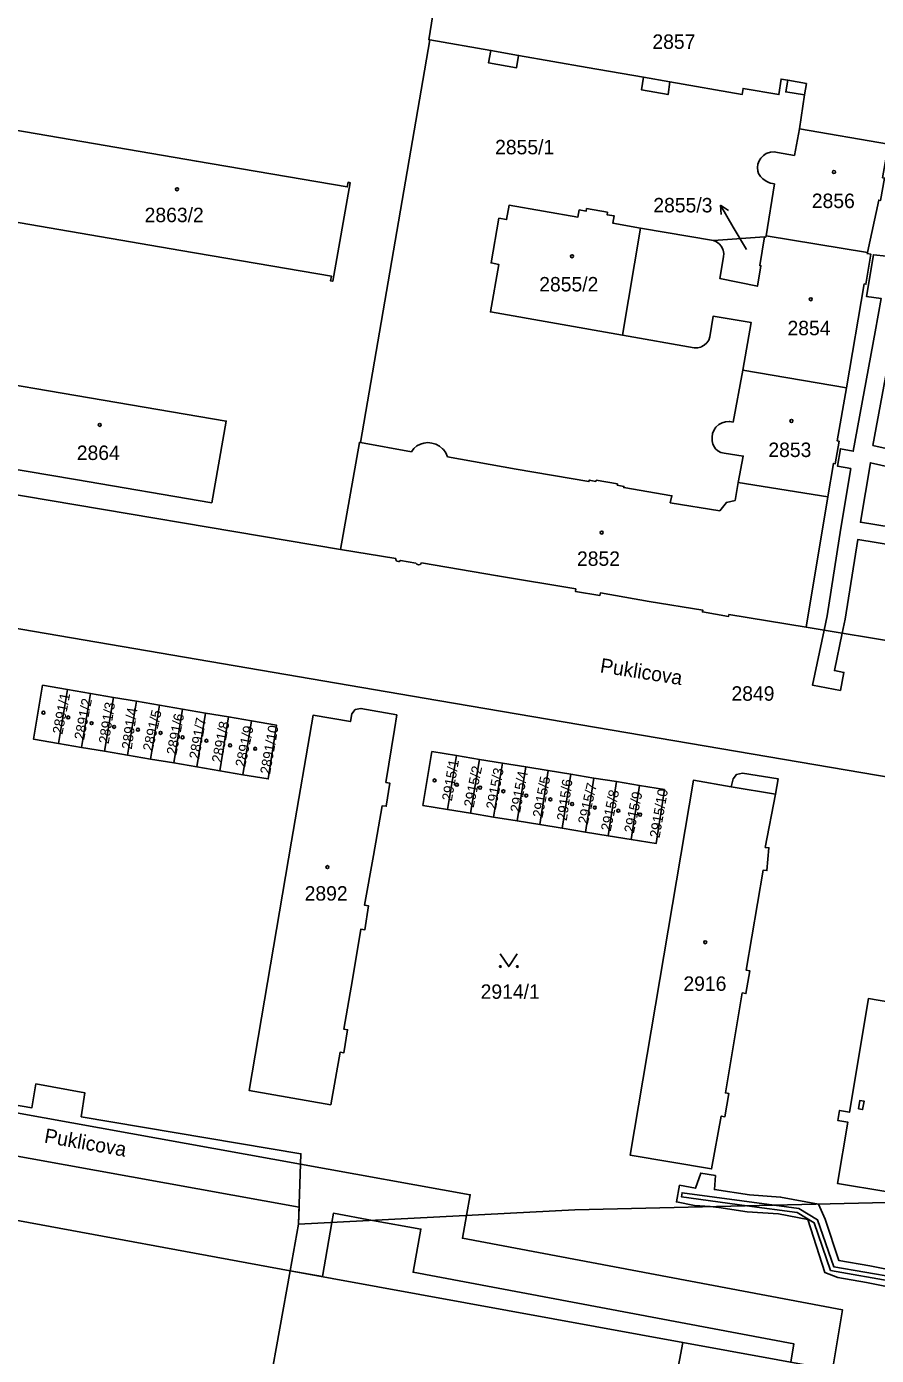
# Model space of a CAD drawing. Extents: x -756746 to -753363, y -1166406 to -1161727.
# Drawn here: x -756100.1 to -756000.2, y -1165063.1 to -1164906.8 of the extents above; entities that cross this region are included whole.
import ezdxf

# ---------------------------------------------------------------- set-up
doc = ezdxf.new("R2010")
doc.units = 0
for name, color, linetype in [('Hranice parcel', 7, 'Continuous'), ('Parcelní čísla', 7, 'Continuous'), ('Pop  PČ popisy', 7, 'Continuous'), ('Vnitřní kresba', 7, 'Continuous'), ('Věcná břemena k části', 7, 'Continuous'), ('Značky budov', 7, 'Continuous'), ('Značky kultur', 7, 'Continuous')]:
    doc.layers.add(name, color=color, linetype=linetype)

msp = doc.modelspace()

# ---------------------------------------------------------------- linework, layer by layer
at = {"layer": 'Hranice parcel'}
for p, q in [((-756052.66, -1164908.36), (-756060.82, -1164955.72)), ((-755998.72, -1164920.63), (-756009.18, -1164918.82)), ((-756013.13, -1164931.41), (-756012.15, -1164925.28)), ((-756027.88, -1164930.49), (-756030.02, -1164943.08)), ((-756019.33, -1164931.97), (-756027.88, -1164930.49)), ((-756019.33, -1164931.97), (-756013.3, -1164931.53)), ((-756001.21, -1164933.36), (-756013.13, -1164931.41)), ((-756030.02, -1164943.08), (-756021.6, -1164944.58)), ((-756015.87, -1164947.22), (-756016.98, -1164953.33)), ((-756003.68, -1164949.27), (-756015.87, -1164947.22)), ((-756144.83, -1164954.49), (-756063.19, -1164968.31)), ((-756054.85, -1164956.8), (-756060.82, -1164955.72)), ((-756005.85, -1164962.09), (-756016.41, -1164960.4)), ((-756005.85, -1164962.09), (-756008.41, -1164977.43)), ((-756056.68, -1164969.34), (-756063.19, -1164968.31)), ((-756054.32, -1164969.89), (-756056.14, -1164969.59)), ((-756008.41, -1164977.43), (-755991.8, -1164980.2)), ((-756096.35, -1164991.12), (-756095.28, -1164984.77)), ((-756092.58, -1164985.23), (-756095.28, -1164984.77)), ((-756093.64, -1164991.58), (-756092.58, -1164985.23)), ((-756089.89, -1164985.69), (-756092.58, -1164985.23)), ((-756090.93, -1164992.03), (-756089.89, -1164985.69)), ((-756087.18, -1164986.15), (-756089.89, -1164985.69)), ((-756088.22, -1164992.49), (-756087.18, -1164986.15)), ((-756084.48, -1164986.61), (-756087.18, -1164986.15)), ((-756085.51, -1164992.95), (-756084.48, -1164986.61)), ((-756081.78, -1164987.07), (-756084.48, -1164986.61)), ((-756082.79, -1164993.4), (-756081.78, -1164987.07)), ((-756079.07, -1164987.53), (-756081.78, -1164987.07)), ((-756080.08, -1164993.86), (-756079.07, -1164987.53)), ((-756076.37, -1164987.99), (-756079.07, -1164987.53)), ((-756077.37, -1164994.32), (-756076.37, -1164987.99)), ((-756073.67, -1164988.45), (-756076.37, -1164987.99)), ((-756074.66, -1164994.78), (-756073.67, -1164988.45)), ((-756096.35, -1164991.12), (-756093.64, -1164991.58)), ((-756093.64, -1164991.58), (-756090.93, -1164992.03)), ((-756090.93, -1164992.03), (-756088.22, -1164992.49)), ((-756088.22, -1164992.49), (-756085.51, -1164992.95)), ((-756085.51, -1164992.95), (-756082.79, -1164993.4)), ((-756082.79, -1164993.4), (-756080.08, -1164993.86)), ((-756050.58, -1164998.87), (-756049.52, -1164992.54)), ((-756049.52, -1164992.54), (-756046.83, -1164992.98)), ((-756047.9, -1164999.31), (-756046.83, -1164992.98)), ((-756046.83, -1164992.98), (-756044.14, -1164993.42)), ((-756045.17, -1164999.76), (-756044.14, -1164993.42)), ((-756044.14, -1164993.42), (-756041.4, -1164993.87)), ((-756080.08, -1164993.86), (-756077.37, -1164994.32)), ((-756077.37, -1164994.32), (-756074.66, -1164994.78)), ((-756042.42, -1165000.21), (-756041.4, -1164993.87)), ((-756041.4, -1164993.87), (-756038.75, -1164994.3)), ((-756039.75, -1165000.65), (-756038.75, -1164994.3)), ((-756038.75, -1164994.3), (-756036.11, -1164994.73)), ((-756037.11, -1165001.08), (-756036.11, -1164994.73)), ((-756036.11, -1164994.73), (-756033.4, -1164995.17)), ((-756034.38, -1165001.53), (-756033.4, -1164995.17)), ((-756033.4, -1164995.17), (-756030.72, -1164995.6)), ((-756031.71, -1165001.96), (-756030.72, -1164995.6)), ((-756030.72, -1164995.6), (-756028.03, -1164996.05)), ((-756029, -1165002.41), (-756028.03, -1164996.05)), ((-756047.9, -1164999.31), (-756050.58, -1164998.87)), ((-756045.17, -1164999.76), (-756047.9, -1164999.31)), ((-756042.42, -1165000.21), (-756045.17, -1164999.76)), ((-756039.75, -1165000.65), (-756042.42, -1165000.21)), ((-756037.11, -1165001.08), (-756039.75, -1165000.65)), ((-756034.38, -1165001.53), (-756037.11, -1165001.08)), ((-756031.71, -1165001.96), (-756034.38, -1165001.53)), ((-756029, -1165002.41), (-756031.71, -1165001.96)), ((-756069.09, -1165053.12), (-756077.29, -1165098.47)), ((-756022.9, -1165061.55), (-756069.09, -1165053.12))]:
    msp.add_line(p, q, dxfattribs=at)
for points in [[(-756050.78, -1164895.8), (-756052.79, -1164908.34), (-756052.66, -1164908.36)], [(-756009.18, -1164918.82), (-756008.6, -1164914.84), (-756010.81, -1164914.48), (-756010.58, -1164913.11), (-756011.36, -1164912.98), (-756011.62, -1164914.79), (-756015.84, -1164914.07), (-756015.93, -1164914.78), (-756024.46, -1164913.29), (-756024.65, -1164914.79), (-756027.79, -1164914.23), (-756027.53, -1164912.75), (-756034.19, -1164911.61), (-756042.23, -1164910.19), (-756042.48, -1164911.64), (-756045.77, -1164911.08), (-756045.5, -1164909.61), (-756052.66, -1164908.36)], [(-756101.76, -1164918.38), (-756101.52, -1164918.42), (-756101.61, -1164918.96), (-756080.13, -1164922.63), (-756062.38, -1164925.66), (-756062.29, -1164925.11), (-756062.05, -1164925.16), (-756064.1, -1164936.74), (-756064.34, -1164936.7), (-756064.24, -1164936.16), (-756081.96, -1164933.13), (-756103.4, -1164929.46), (-756103.49, -1164930), (-756103.74, -1164929.96), (-756101.76, -1164918.38)], [(-756011.78, -1164921.61), (-756009.8, -1164921.94), (-756009.18, -1164918.82)], [(-756012.15, -1164925.28), (-756012.6, -1164925.21), (-756012.72, -1164925.18), (-756013.13, -1164924.99), (-756013.5, -1164924.71), (-756013.79, -1164924.42), (-756014.01, -1164924.07), (-756014.1, -1164923.8), (-756014.15, -1164923.39), (-756014.11, -1164922.98), (-756013.96, -1164922.6), (-756013.73, -1164922.26), (-756013.45, -1164921.95), (-756013.1, -1164921.72), (-756013, -1164921.67), (-756012.6, -1164921.55), (-756012.19, -1164921.53), (-756011.78, -1164921.61)], [(-755998.72, -1164920.63), (-755999.42, -1164924.58), (-755999.2, -1164924.62), (-755999.66, -1164927.25), (-755999.88, -1164927.21), (-756001.21, -1164933.36)], [(-756030.02, -1164943.08), (-756045.56, -1164940.35), (-756044.58, -1164934.76), (-756045.47, -1164934.6), (-756044.56, -1164929.34), (-756043.65, -1164929.5), (-756043.36, -1164927.81), (-756035.25, -1164929.21), (-756035.11, -1164928.36), (-756034.28, -1164928.5), (-756034.23, -1164928.21), (-756031.78, -1164928.63), (-756031.83, -1164928.93), (-756030.99, -1164929.07), (-756031.15, -1164929.92), (-756027.88, -1164930.49)], [(-756018.15, -1164933.89), (-756018.11, -1164933.49), (-756018.17, -1164933.09), (-756018.2, -1164933.02), (-756018.37, -1164932.65), (-756018.63, -1164932.35), (-756018.96, -1164932.11), (-756019.33, -1164931.97)], [(-756013.3, -1164931.53), (-756013.88, -1164934.9), (-756013.73, -1164934.93), (-756014.14, -1164937.33), (-756018.58, -1164936.41), (-756018.15, -1164933.89)], [(-756013.13, -1164931.41), (-756013.16, -1164931.56), (-756013.3, -1164931.53)], [(-756001.21, -1164933.36), (-756001.24, -1164933.49), (-756000.79, -1164933.57), (-756001.38, -1164937.1), (-756001.59, -1164937.06), (-756003.68, -1164949.27)], [(-756019.75, -1164943.28), (-756019.35, -1164940.85), (-756014.9, -1164941.59), (-756015.87, -1164947.22)], [(-756021.6, -1164944.58), (-756021.19, -1164944.59), (-756020.8, -1164944.49), (-756020.76, -1164944.48), (-756020.41, -1164944.28), (-756020.11, -1164944.01), (-756019.88, -1164943.67), (-756019.75, -1164943.28)], [(-756078.3, -1164962.81), (-756094.34, -1164960.08), (-756108.56, -1164957.66), (-756110.63, -1164957.28), (-756109.38, -1164950.11), (-756107.36, -1164950.45), (-756106.96, -1164948.04), (-756092.7, -1164950.47), (-756076.63, -1164953.2), (-756078.3, -1164962.81)], [(-756003.68, -1164949.27), (-756004.76, -1164955.53), (-756004.54, -1164955.57), (-756004.99, -1164958.22), (-756005.2, -1164958.18), (-756005.85, -1164962.09)], [(-756016.98, -1164953.33), (-756017.41, -1164953.24), (-756017.46, -1164953.24), (-756017.89, -1164953.27), (-756018.31, -1164953.39), (-756018.69, -1164953.6), (-756019.02, -1164953.9), (-756019.25, -1164954.24), (-756019.42, -1164954.65), (-756019.48, -1164955.08), (-756019.45, -1164955.52), (-756019.38, -1164955.91), (-756019.21, -1164956.26), (-756019.08, -1164956.44), (-756018.79, -1164956.7), (-756018.44, -1164956.88), (-756018.06, -1164956.96)], [(-756060.82, -1164955.72), (-756060.96, -1164955.7), (-756063.19, -1164968.31)], [(-756050.59, -1164957.38), (-756050.79, -1164956.94), (-756051.08, -1164956.54), (-756051.17, -1164956.45), (-756051.55, -1164956.14), (-756051.98, -1164955.91), (-756052.45, -1164955.78), (-756052.92, -1164955.73), (-756053.4, -1164955.78), (-756053.77, -1164955.89), (-756054.19, -1164956.12), (-756054.56, -1164956.42), (-756054.85, -1164956.8)], [(-756016.41, -1164960.4), (-756016.78, -1164962.53), (-756017.8, -1164962.75), (-756018.57, -1164963.75), (-756024.39, -1164962.8), (-756024.21, -1164961.98), (-756029.86, -1164961.02), (-756029.84, -1164960.88), (-756030.64, -1164960.73), (-756030.62, -1164960.59), (-756033.11, -1164960.15), (-756033.14, -1164960.29), (-756033.93, -1164960.14), (-756033.96, -1164960.3), (-756042.52, -1164958.86), (-756050.59, -1164957.38)], [(-756018.06, -1164956.96), (-756015.82, -1164957.31), (-756016.41, -1164960.4)], [(-756056.14, -1164969.59), (-756056.29, -1164969.69), (-756056.37, -1164969.7), (-756056.54, -1164969.65), (-756056.66, -1164969.51), (-756056.68, -1164969.34)], [(-756053.64, -1164969.88), (-756053.76, -1164970.03), (-756053.82, -1164970.06), (-756054.01, -1164970.1), (-756054.19, -1164970.04), (-756054.32, -1164969.89)], [(-756008.41, -1164977.43), (-756017.5, -1164975.95), (-756017.53, -1164976.17), (-756020.61, -1164975.64), (-756020.58, -1164975.42), (-756026.89, -1164974.4), (-756032.62, -1164973.4), (-756032.67, -1164973.69), (-756035.56, -1164973.23), (-756035.51, -1164972.93), (-756044.71, -1164971.38), (-756053.64, -1164969.88)], [(-755996.21, -1164995.51), (-756051.73, -1164986.06), (-756115.71, -1164975.12)], [(-756095.28, -1164984.77), (-756098.22, -1164984.26), (-756099.29, -1164990.62), (-756096.35, -1164991.12)], [(-756056.56, -1164987.73), (-756060.78, -1164986.98), (-756061.45, -1164987.12), (-756061.86, -1164987.62), (-756062.02, -1164988.54), (-756066.41, -1164987.78), (-756068.94, -1165002.61), (-756071.42, -1165017.13), (-756073.94, -1165031.92), (-756064.33, -1165033.6), (-756063.24, -1165027.42), (-756062.78, -1165027.49), (-756062.35, -1165024.78), (-756062.79, -1165024.71), (-756061.79, -1165018.85), (-756060.78, -1165012.94), (-756060.32, -1165013.01), (-756059.89, -1165010.2), (-756060.35, -1165010.13), (-756059.32, -1165004.3), (-756058.28, -1164998.43), (-756057.81, -1164998.5), (-756057.4, -1164995.76), (-756057.84, -1164995.69), (-756056.84, -1164989.45), (-756056.56, -1164987.73)], [(-756074.66, -1164994.78), (-756071.69, -1164995.27), (-756070.72, -1164988.95), (-756073.67, -1164988.45)], [(-756050.58, -1164998.87), (-756053.48, -1164998.4), (-756052.43, -1164992.07), (-756049.52, -1164992.54)], [(-756013.22, -1165003.35), (-756012.8, -1165003.38), (-756013.03, -1165006.06), (-756013.48, -1165006.02), (-756015.47, -1165017.77), (-756015.03, -1165017.85), (-756015.49, -1165020.52), (-756015.93, -1165020.44), (-756017.92, -1165032.21), (-756017.49, -1165032.29), (-756017.97, -1165035.01), (-756018.41, -1165034.93), (-756019.53, -1165041.15), (-756029.13, -1165039.52), (-756021.68, -1164995.44), (-756017.24, -1164996.19), (-756017.01, -1164995.26), (-756016.61, -1164994.76), (-756015.89, -1164994.61), (-756011.7, -1164995.28), (-756012.01, -1164997.07), (-756013.22, -1165003.35)], [(-756028.03, -1164996.05), (-756025.09, -1164996.53), (-756026.07, -1165002.89), (-756029, -1165002.41)], [(-756125.02, -1165018.92), (-756124.7, -1165020.46), (-756119.53, -1165030.51), (-756099.47, -1165033.95), (-756099, -1165031.15), (-756093.26, -1165032.19), (-756093.68, -1165035), (-756067.83, -1165039.36), (-756068.13, -1165047.65), (-756035.63, -1165045.94), (-755998.94, -1165045.08), (-755999.05, -1165043.79)], [(-755999.05, -1165043.79), (-756004.73, -1165042.84), (-756003.53, -1165035.64), (-756004.68, -1165035.45), (-756004.49, -1165034.27), (-756003.33, -1165034.47), (-756001.1, -1165021.12), (-755988.32, -1165023.29), (-755987.95, -1165021.12), (-755984.79, -1165021.66), (-755985.16, -1165023.83), (-755982.93, -1165024.21)], [(-756069.09, -1165053.12), (-756137.89, -1165040.42), (-756140.59, -1165058.7)], [(-756030.15, -1165100.95), (-756028.49, -1165091.08), (-756024.59, -1165070.49), (-756022.9, -1165061.55)], [(-756022.9, -1165061.55), (-755956.73, -1165073.63), (-755955.35, -1165073.89), (-755955.29, -1165073.59), (-755917.1, -1165080.69), (-755916.12, -1165080.87), (-755921.3, -1165106.43)]]:
    msp.add_lwpolyline(points, dxfattribs=at)
at = {"layer": 'Pop  PČ popisy'}
for p, q in [((-756016.98, -1164930.39), (-756018.48, -1164927.79)), ((-756018.48, -1164927.79), (-756017.55, -1164928.41)), ((-756018.48, -1164927.79), (-756018.41, -1164928.91)), ((-756015.45, -1164933.02), (-756016.98, -1164930.39))]:
    msp.add_line(p, q, dxfattribs=at)
at = {"layer": 'Vnitřní kresba'}
for p, q in [((-756045.5, -1164909.61), (-756042.23, -1164910.19)), ((-756027.53, -1164912.75), (-756024.46, -1164913.29)), ((-756010.58, -1164913.11), (-756008.38, -1164913.48)), ((-756008.38, -1164913.48), (-756008.6, -1164914.84)), ((-756017.24, -1164996.19), (-756012.01, -1164997.07))]:
    msp.add_line(p, q, dxfattribs=at)
at = {"layer": 'Věcná břemena k části'}
for points in [[(-755998.96, -1164933.8), (-756000.5, -1164933.64), (-756001.32, -1164938.54), (-755999.61, -1164938.76), (-756000.31, -1164942.69), (-756002.88, -1164956.74), (-756004.39, -1164956.45), (-756004.73, -1164958.48), (-756003.17, -1164958.78), (-756004.33, -1164965.77), (-756005.95, -1164976.09), (-756006.31, -1164977.78), (-756007.65, -1164984.26), (-756004.38, -1164984.87), (-756003.98, -1164982.75), (-756005.09, -1164982.54), (-756004.17, -1164978.14), (-756003.83, -1164976.47), (-756002.35, -1164967.13), (-755991.31, -1164968.93)], [(-755989.69, -1164958.51), (-756000.56, -1164956.05), (-755998.2, -1164943.16)], [(-755990.97, -1164966.9), (-756002.03, -1164965.1), (-756000.86, -1164958.09), (-755990.05, -1164960.55)], [(-756005.31, -1165064.76), (-756004.15, -1165057.7), (-756048.85, -1165049.29), (-756048.36, -1165046.61), (-756047.93, -1165044.19), (-756067.87, -1165040.58), (-756111.52, -1165032.69), (-756112.08, -1165035.6), (-756142.55, -1165030.18), (-756151.17, -1165028.85)], [(-756146.11, -1165105.21), (-756150.57, -1165038.42), (-756148.97, -1165038.32), (-756148.72, -1165034.22), (-756142.08, -1165035.02), (-756108.1, -1165041.44), (-756107.54, -1165038.49), (-756068.06, -1165045.63), (-756068.13, -1165047.65), (-756069.09, -1165053.12), (-756065.31, -1165053.81), (-756064.21, -1165047.44), (-756064.02, -1165046.36), (-756059.42, -1165047.19), (-756053.73, -1165048.22), (-756054.65, -1165053.29), (-756009.88, -1165061.71), (-756010.22, -1165063.86)], [(-755991.21, -1165054.49), (-756000.94, -1165052.56), (-756004.57, -1165051.92), (-756006.16, -1165047.04), (-756006.97, -1165045.27), (-756011.42, -1165044.45), (-756015.09, -1165044.21), (-756019.2, -1165043.57), (-756019.09, -1165041.93), (-756020.81, -1165041.63), (-756021.44, -1165043.42), (-756023.3, -1165043.06), (-756023.68, -1165045.02), (-756021.53, -1165045.44), (-756019.71, -1165045.57), (-756018.67, -1165045.67), (-756015.35, -1165046.19), (-756011.68, -1165046.43), (-756008.23, -1165047.09), (-756006.23, -1165053.34), (-756004.69, -1165053.93), (-756001.3, -1165054.52), (-755991.53, -1165056.47)], [(-755997.87, -1165053.93), (-756005.16, -1165052.64), (-756007.07, -1165047.13), (-756009.28, -1165045.78), (-756012.19, -1165045.39), (-756023.01, -1165043.94), (-756023.07, -1165044.44), (-756015.39, -1165045.47), (-756009.46, -1165046.26), (-756007.49, -1165047.47), (-756005.54, -1165053.08), (-755997.97, -1165054.43)]]:
    msp.add_lwpolyline(points, dxfattribs=at)
msp.add_lwpolyline([(-756002.26, -1165034.07), (-756001.77, -1165034.16), (-756001.6, -1165033.17), (-756002.09, -1165033.09)], close=True, dxfattribs=at)
at = {"layer": 'Značky budov'}
for centre in [(-756005.14, -1164923.9), (-756082.41, -1164925.93), (-756035.95, -1164933.81), (-756007.87, -1164938.86), (-756091.5, -1164953.64), (-756010.14, -1164953.18), (-756032.46, -1164966.31), (-756098.12, -1164987.49), (-756095.2, -1164988.05), (-756092.46, -1164988.72), (-756089.81, -1164989.16), (-756087.01, -1164989.49), (-756084.35, -1164989.87), (-756081.76, -1164990.39), (-756078.95, -1164990.79), (-756076.17, -1164991.33), (-756073.22, -1164991.73), (-756052.12, -1164995.45), (-756049.49, -1164995.97), (-756046.76, -1164996.3), (-756044.03, -1164996.72), (-756041.34, -1164997.23), (-756038.5, -1164997.69), (-756035.94, -1164998.23), (-756033.27, -1164998.65), (-756030.51, -1164999.02), (-756027.94, -1164999.48), (-756064.72, -1165005.65), (-756020.28, -1165014.48)]:
    msp.add_circle(centre, 0.175, dxfattribs=at)
at = {"layer": 'Značky kultur'}
msp.add_lwpolyline([(-756044.39, -1165015.84), (-756043.39, -1165017.34), (-756042.39, -1165015.84)], dxfattribs=at)
for centre in [(-756044.39, -1165017.34), (-756042.39, -1165017.34)]:
    msp.add_circle(centre, 0.1, dxfattribs=at)

# ---------------------------------------------------------------- texts
at = {"layer": 'Parcelní čísla'}
for s, p in [('2857', (-756026.5, -1164909.42)), ('2855/1', (-756045, -1164921.82)), ('2855/3', (-756026.39, -1164928.65)), ('2856', (-756007.75, -1164928.14)), ('2863/2', (-756086.22, -1164929.8)), ('2855/2', (-756039.81, -1164937.95)), ('2854', (-756010.61, -1164943.1)), ('2853', (-756012.86, -1164957.42)), ('2864', (-756094.2, -1164957.77)), ('2852', (-756035.37, -1164970.22)), ('2849', (-756017.2, -1164986.08)), ('2892', (-756067.4, -1165009.59)), ('2916', (-756022.85, -1165020.2)), ('2914/1', (-756046.7, -1165021.14))]:
    msp.add_text(s, height=1.7, dxfattribs=at).set_placement(p)
for s, rotation, p in [('2891/1', 79, (-756095.9, -1164990.1)), ('2891/2', 79, (-756093.34, -1164990.76)), ('2891/3', 81, (-756090.45, -1164991.2)), ('2891/4', 82, (-756087.74, -1164991.85)), ('2891/5', 77, (-756085.3, -1164992.1)), ('2891/6', 79, (-756082.49, -1164992.53)), ('2891/7', 80, (-756079.82, -1164993.02)), ('2891/8', 79, (-756077.17, -1164993.45)), ('2891/9', 78, (-756074.41, -1164993.97)), ('2891/10', 80, (-756071.47, -1164994.8)), ('2915/1', 80, (-756050.09, -1164997.94)), ('2915/2', 78, (-756047.53, -1164998.7)), ('2915/3', 79, (-756044.91, -1164998.93)), ('2915/4', 79, (-756042.07, -1164999.3)), ('2915/5', 79, (-756039.43, -1164999.91)), ('2915/6', 82, (-756036.57, -1165000.25)), ('2915/7', 77, (-756034.11, -1165000.69)), ('2915/8', 78, (-756031.41, -1165001.5)), ('2915/10', 80, (-756025.66, -1165002.28)), ('2915/9', 78, (-756028.68, -1165001.72))]:
    msp.add_text(s, height=1.2, rotation=rotation, dxfattribs=at).set_placement(p)
at = {"layer": 'Pop  PČ popisy'}
for rotation, p in [(351, (-756032.73, -1164982.73)), (350, (-756098.11, -1165038.03))]:
    msp.add_text('Puklicova', height=1.7, rotation=rotation, dxfattribs=at).set_placement(p)

doc.saveas('drawing.dxf')
